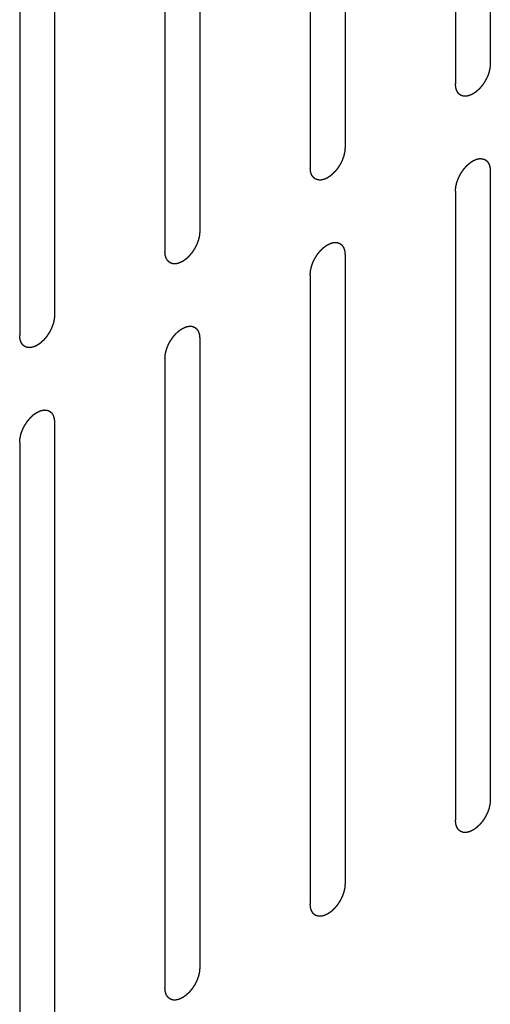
# Model space of a CAD drawing. Header units: inches. Extents: x 6 to 353, y 6 to 228.
# Tile 276 of 372: x 341.556 to 342.273, y 148.548 to 150.049. Entities that reach past the tile are written whole.
import ezdxf

# ---------------------------------------------------------------- set-up
doc = ezdxf.new("R2010")
doc.units = ezdxf.units.IN
doc.header["$LTSCALE"] = 19.946667
doc.header["$MEASUREMENT"] = 0
doc.linetypes.add('HIDDEN', pattern=[0.2, 0.1, -0.1])
doc.layers.add('08_ALL_COSMETICS', color=7, linetype='CONTINUOUS')

msp = doc.modelspace()

# ---------------------------------------------------------------- linework, layer by layer
at = {"layer": '08_ALL_COSMETICS', "color": 7, "linetype": 'HIDDEN'}
for p, q in [((342.2728, 150.9413), (342.2728, 149.9819)), ((342.2198, 150.9107), (342.2198, 149.9513)), ((342.0515, 150.8135), (342.0515, 149.8541)), ((341.9984, 150.7829), (341.9984, 149.8235)), ((341.8301, 150.6857), (341.8301, 149.7263)), ((341.7771, 150.6551), (341.7771, 149.6957)), ((341.6088, 150.5579), (341.6088, 149.5986)), ((341.5558, 150.5273), (341.5558, 149.5679)), ((342.2728, 149.8186), (342.2728, 148.8592)), ((342.2198, 149.788), (342.2198, 148.8286)), ((342.0515, 149.6908), (342.0515, 148.7314)), ((341.9984, 149.6602), (341.9984, 148.7008)), ((341.8301, 149.563), (341.8301, 148.6036)), ((341.7771, 149.5324), (341.7771, 148.573)), ((341.6088, 149.4353), (341.6088, 148.4759)), ((341.5558, 149.4046), (341.5558, 148.4452))]:
    msp.add_line(p, q, dxfattribs=at)
for points in [[(342.2728, 149.9819), (342.2727, 149.9809), (342.2726, 149.9793), (342.2724, 149.9775), (342.2723, 149.9764), (342.2723, 149.9757), (342.2721, 149.9748), (342.2718, 149.9737), (342.2715, 149.9724), (342.2712, 149.971), (342.271, 149.9699), (342.2708, 149.9691), (342.2705, 149.9682), (342.2701, 149.9671), (342.2696, 149.9657), (342.2691, 149.9643), (342.2687, 149.9632), (342.2684, 149.9624), (342.2679, 149.9616), (342.2674, 149.9605), (342.2667, 149.9591), (342.266, 149.9577), (342.2654, 149.9566), (342.265, 149.9557), (342.2645, 149.955), (342.2639, 149.954), (342.263, 149.9527), (342.2622, 149.9514), (342.2615, 149.9504), (342.261, 149.9496), (342.2604, 149.949), (342.2597, 149.9481), (342.2587, 149.9469), (342.2578, 149.9458), (342.257, 149.9449), (342.2565, 149.9442), (342.2558, 149.9436), (342.255, 149.9429), (342.254, 149.9419), (342.253, 149.9409), (342.2521, 149.9402), (342.2515, 149.9396), (342.2509, 149.9392), (342.25, 149.9385), (342.2489, 149.9378), (342.2478, 149.937), (342.247, 149.9365), (342.2466, 149.9362), (342.2463, 149.9359), (342.2459, 149.9358), (342.2455, 149.9356), (342.2448, 149.9353), (342.2437, 149.9348), (342.2426, 149.9343), (342.2419, 149.9339), (342.2414, 149.9337), (342.2411, 149.9336), (342.2408, 149.9335), (342.2404, 149.9334), (342.2397, 149.9333), (342.2386, 149.933), (342.2376, 149.9328), (342.2369, 149.9326), (342.2365, 149.9325), (342.2362, 149.9324), (342.2359, 149.9325), (342.2355, 149.9325), (342.2348, 149.9325), (342.2339, 149.9325), (342.2329, 149.9326), (342.2323, 149.9326), (342.2319, 149.9326), (342.2316, 149.9326), (342.2313, 149.9327), (342.231, 149.9328), (342.2304, 149.9331), (342.2296, 149.9334), (342.2287, 149.9337), (342.2281, 149.9339), (342.2278, 149.934), (342.2275, 149.9341), (342.2273, 149.9343), (342.227, 149.9345), (342.2266, 149.9349), (342.2259, 149.9355), (342.2252, 149.936), (342.2247, 149.9364), (342.2244, 149.9367), (342.2242, 149.9368), (342.2241, 149.9371), (342.2239, 149.9374), (342.2235, 149.938), (342.223, 149.9388), (342.2225, 149.9396), (342.2221, 149.9401), (342.2219, 149.9405), (342.2218, 149.9407), (342.2217, 149.941), (342.2216, 149.9414), (342.2213, 149.9421), (342.221, 149.9431), (342.2207, 149.9441), (342.2205, 149.9448), (342.2204, 149.9452), (342.2203, 149.9455), (342.2202, 149.9459), (342.2202, 149.9464), (342.2201, 149.9472), (342.22, 149.9484), (342.2199, 149.9498), (342.2198, 149.9508), (342.2198, 149.9513)], [(342.0515, 149.8541), (342.0514, 149.8531), (342.0512, 149.8515), (342.0511, 149.8497), (342.051, 149.8487), (342.051, 149.8479), (342.0508, 149.8471), (342.0505, 149.846), (342.0502, 149.8446), (342.0499, 149.8432), (342.0496, 149.8421), (342.0495, 149.8413), (342.0491, 149.8405), (342.0488, 149.8393), (342.0482, 149.838), (342.0477, 149.8366), (342.0473, 149.8355), (342.0471, 149.8346), (342.0466, 149.8338), (342.0461, 149.8327), (342.0454, 149.8313), (342.0447, 149.8299), (342.0441, 149.8288), (342.0437, 149.828), (342.0432, 149.8272), (342.0425, 149.8262), (342.0417, 149.8249), (342.0409, 149.8237), (342.0402, 149.8227), (342.0397, 149.8219), (342.0391, 149.8212), (342.0384, 149.8203), (342.0374, 149.8192), (342.0365, 149.818), (342.0357, 149.8171), (342.0351, 149.8164), (342.0345, 149.8159), (342.0337, 149.8151), (342.0327, 149.8141), (342.0316, 149.8132), (342.0308, 149.8124), (342.0302, 149.8118), (342.0295, 149.8114), (342.0287, 149.8108), (342.0276, 149.81), (342.0265, 149.8093), (342.0257, 149.8087), (342.0253, 149.8084), (342.0249, 149.8082), (342.0246, 149.808), (342.0242, 149.8078), (342.0234, 149.8075), (342.0224, 149.807), (342.0213, 149.8065), (342.0205, 149.8061), (342.0201, 149.806), (342.0198, 149.8058), (342.0195, 149.8057), (342.0191, 149.8056), (342.0184, 149.8055), (342.0173, 149.8052), (342.0163, 149.805), (342.0156, 149.8048), (342.0152, 149.8047), (342.0148, 149.8046), (342.0146, 149.8047), (342.0142, 149.8047), (342.0135, 149.8047), (342.0126, 149.8047), (342.0116, 149.8048), (342.0109, 149.8048), (342.0106, 149.8048), (342.0103, 149.8048), (342.01, 149.8049), (342.0097, 149.805), (342.0091, 149.8053), (342.0082, 149.8056), (342.0074, 149.8059), (342.0068, 149.8061), (342.0065, 149.8062), (342.0062, 149.8063), (342.006, 149.8065), (342.0057, 149.8067), (342.0052, 149.8071), (342.0046, 149.8077), (342.0039, 149.8083), (342.0034, 149.8087), (342.0031, 149.8089), (342.0029, 149.809), (342.0028, 149.8093), (342.0026, 149.8096), (342.0022, 149.8102), (342.0017, 149.811), (342.0012, 149.8118), (342.0008, 149.8123), (342.0006, 149.8127), (342.0004, 149.8129), (342.0004, 149.8132), (342.0002, 149.8136), (342, 149.8143), (341.9997, 149.8153), (341.9994, 149.8163), (341.9992, 149.817), (341.9991, 149.8175), (341.9989, 149.8177), (341.9989, 149.8181), (341.9989, 149.8186), (341.9988, 149.8194), (341.9987, 149.8206), (341.9986, 149.8221), (341.9985, 149.823), (341.9984, 149.8235)], [(342.2198, 149.788), (342.2198, 149.789), (342.22, 149.7906), (342.2201, 149.7924), (342.2202, 149.7934), (342.2202, 149.7942), (342.2205, 149.795), (342.2207, 149.7961), (342.221, 149.7975), (342.2213, 149.7989), (342.2216, 149.8), (342.2217, 149.8008), (342.2221, 149.8016), (342.2225, 149.8028), (342.223, 149.8041), (342.2235, 149.8055), (342.2239, 149.8066), (342.2242, 149.8075), (342.2246, 149.8083), (342.2252, 149.8094), (342.2259, 149.8108), (342.2265, 149.8122), (342.2271, 149.8133), (342.2275, 149.8141), (342.228, 149.8149), (342.2287, 149.8159), (342.2295, 149.8172), (342.2303, 149.8184), (342.231, 149.8194), (342.2315, 149.8202), (342.2321, 149.8209), (342.2328, 149.8218), (342.2338, 149.8229), (342.2347, 149.8241), (342.2355, 149.825), (342.2361, 149.8257), (342.2367, 149.8262), (342.2375, 149.827), (342.2386, 149.828), (342.2396, 149.8289), (342.2404, 149.8297), (342.241, 149.8303), (342.2417, 149.8307), (342.2426, 149.8313), (342.2436, 149.8321), (342.2447, 149.8328), (342.2455, 149.8334), (342.2459, 149.8337), (342.2463, 149.8339), (342.2466, 149.8341), (342.247, 149.8343), (342.2478, 149.8346), (342.2488, 149.8351), (342.2499, 149.8356), (342.2507, 149.836), (342.2511, 149.8361), (342.2514, 149.8363), (342.2517, 149.8364), (342.2521, 149.8365), (342.2529, 149.8366), (342.2539, 149.8369), (342.2549, 149.8371), (342.2557, 149.8373), (342.2561, 149.8374), (342.2564, 149.8375), (342.2567, 149.8374), (342.257, 149.8374), (342.2577, 149.8374), (342.2587, 149.8373), (342.2596, 149.8373), (342.2603, 149.8373), (342.2607, 149.8373), (342.261, 149.8373), (342.2612, 149.8372), (342.2615, 149.837), (342.2621, 149.8368), (342.263, 149.8365), (342.2638, 149.8362), (342.2644, 149.836), (342.2648, 149.8359), (342.265, 149.8358), (342.2652, 149.8356), (342.2655, 149.8354), (342.266, 149.835), (342.2667, 149.8344), (342.2673, 149.8338), (342.2678, 149.8334), (342.2681, 149.8332), (342.2683, 149.8331), (342.2685, 149.8328), (342.2687, 149.8325), (342.269, 149.8319), (342.2695, 149.8311), (342.27, 149.8303), (342.2704, 149.8298), (342.2706, 149.8294), (342.2708, 149.8292), (342.2708, 149.8289), (342.271, 149.8285), (342.2712, 149.8278), (342.2715, 149.8268), (342.2718, 149.8258), (342.272, 149.8251), (342.2722, 149.8246), (342.2723, 149.8244), (342.2723, 149.824), (342.2723, 149.8235), (342.2724, 149.8227), (342.2725, 149.8215), (342.2727, 149.82), (342.2727, 149.8191), (342.2728, 149.8186)], [(341.8301, 149.7263), (341.8301, 149.7253), (341.8299, 149.7237), (341.8298, 149.7219), (341.8297, 149.7209), (341.8297, 149.7201), (341.8294, 149.7193), (341.8292, 149.7182), (341.8289, 149.7168), (341.8286, 149.7154), (341.8283, 149.7143), (341.8282, 149.7135), (341.8278, 149.7127), (341.8274, 149.7116), (341.8269, 149.7102), (341.8264, 149.7088), (341.826, 149.7077), (341.8257, 149.7068), (341.8253, 149.706), (341.8247, 149.7049), (341.824, 149.7035), (341.8233, 149.7021), (341.8228, 149.701), (341.8224, 149.7002), (341.8219, 149.6994), (341.8212, 149.6984), (341.8204, 149.6972), (341.8195, 149.6959), (341.8189, 149.6949), (341.8184, 149.6941), (341.8178, 149.6934), (341.817, 149.6925), (341.8161, 149.6914), (341.8151, 149.6902), (341.8144, 149.6893), (341.8138, 149.6886), (341.8132, 149.6881), (341.8124, 149.6873), (341.8113, 149.6863), (341.8103, 149.6854), (341.8095, 149.6846), (341.8089, 149.684), (341.8082, 149.6836), (341.8073, 149.683), (341.8062, 149.6822), (341.8052, 149.6815), (341.8044, 149.6809), (341.804, 149.6806), (341.8036, 149.6804), (341.8033, 149.6803), (341.8029, 149.6801), (341.8021, 149.6797), (341.801, 149.6792), (341.8, 149.6787), (341.7992, 149.6784), (341.7988, 149.6782), (341.7985, 149.678), (341.7982, 149.678), (341.7977, 149.6779), (341.797, 149.6777), (341.796, 149.6775), (341.795, 149.6772), (341.7942, 149.677), (341.7938, 149.677), (341.7935, 149.6769), (341.7932, 149.6769), (341.7929, 149.6769), (341.7922, 149.6769), (341.7912, 149.677), (341.7903, 149.677), (341.7896, 149.677), (341.7892, 149.677), (341.7889, 149.677), (341.7887, 149.6772), (341.7884, 149.6773), (341.7878, 149.6775), (341.7869, 149.6778), (341.7861, 149.6781), (341.7855, 149.6783), (341.7851, 149.6785), (341.7849, 149.6785), (341.7847, 149.6787), (341.7844, 149.6789), (341.7839, 149.6793), (341.7832, 149.6799), (341.7825, 149.6805), (341.7821, 149.6809), (341.7818, 149.6811), (341.7816, 149.6813), (341.7814, 149.6815), (341.7812, 149.6818), (341.7809, 149.6824), (341.7804, 149.6832), (341.7799, 149.684), (341.7795, 149.6846), (341.7793, 149.6849), (341.7791, 149.6851), (341.7791, 149.6854), (341.7789, 149.6858), (341.7787, 149.6865), (341.7784, 149.6875), (341.7781, 149.6886), (341.7778, 149.6893), (341.7777, 149.6897), (341.7776, 149.69), (341.7776, 149.6903), (341.7775, 149.6908), (341.7775, 149.6916), (341.7774, 149.6928), (341.7772, 149.6943), (341.7771, 149.6952), (341.7771, 149.6957)], [(341.9984, 149.6602), (341.9985, 149.6612), (341.9986, 149.6628), (341.9988, 149.6646), (341.9989, 149.6657), (341.9989, 149.6664), (341.9991, 149.6673), (341.9994, 149.6684), (341.9997, 149.6697), (342, 149.6711), (342.0003, 149.6722), (342.0004, 149.673), (342.0007, 149.6739), (342.0011, 149.675), (342.0016, 149.6764), (342.0021, 149.6778), (342.0026, 149.6789), (342.0028, 149.6797), (342.0033, 149.6805), (342.0038, 149.6816), (342.0045, 149.683), (342.0052, 149.6844), (342.0058, 149.6855), (342.0062, 149.6864), (342.0067, 149.6871), (342.0074, 149.6881), (342.0082, 149.6894), (342.009, 149.6907), (342.0097, 149.6917), (342.0102, 149.6925), (342.0108, 149.6931), (342.0115, 149.694), (342.0125, 149.6952), (342.0134, 149.6963), (342.0142, 149.6972), (342.0147, 149.6979), (342.0154, 149.6985), (342.0162, 149.6992), (342.0172, 149.7002), (342.0183, 149.7012), (342.0191, 149.7019), (342.0197, 149.7025), (342.0204, 149.7029), (342.0212, 149.7036), (342.0223, 149.7043), (342.0234, 149.7051), (342.0242, 149.7056), (342.0246, 149.7059), (342.0249, 149.7061), (342.0253, 149.7063), (342.0257, 149.7065), (342.0264, 149.7068), (342.0275, 149.7073), (342.0286, 149.7078), (342.0293, 149.7082), (342.0298, 149.7084), (342.0301, 149.7085), (342.0304, 149.7086), (342.0308, 149.7087), (342.0315, 149.7088), (342.0326, 149.7091), (342.0336, 149.7093), (342.0343, 149.7095), (342.0347, 149.7096), (342.0351, 149.7097), (342.0353, 149.7096), (342.0357, 149.7096), (342.0364, 149.7096), (342.0373, 149.7096), (342.0383, 149.7095), (342.039, 149.7095), (342.0393, 149.7095), (342.0396, 149.7095), (342.0399, 149.7094), (342.0402, 149.7093), (342.0408, 149.709), (342.0417, 149.7087), (342.0425, 149.7084), (342.0431, 149.7082), (342.0434, 149.7081), (342.0437, 149.708), (342.0439, 149.7078), (342.0442, 149.7076), (342.0447, 149.7072), (342.0453, 149.7066), (342.046, 149.7061), (342.0465, 149.7057), (342.0468, 149.7054), (342.047, 149.7053), (342.0471, 149.705), (342.0473, 149.7047), (342.0477, 149.7041), (342.0482, 149.7033), (342.0487, 149.7025), (342.0491, 149.702), (342.0493, 149.7016), (342.0494, 149.7014), (342.0495, 149.7011), (342.0496, 149.7007), (342.0499, 149.7), (342.0502, 149.699), (342.0505, 149.698), (342.0507, 149.6973), (342.0508, 149.6969), (342.051, 149.6966), (342.051, 149.6962), (342.051, 149.6957), (342.0511, 149.6949), (342.0512, 149.6937), (342.0513, 149.6923), (342.0514, 149.6913), (342.0515, 149.6908)], [(341.6088, 149.5986), (341.6087, 149.5975), (341.6086, 149.596), (341.6085, 149.5941), (341.6084, 149.5931), (341.6083, 149.5923), (341.6081, 149.5915), (341.6079, 149.5904), (341.6076, 149.589), (341.6073, 149.5877), (341.607, 149.5866), (341.6068, 149.5857), (341.6065, 149.5849), (341.6061, 149.5838), (341.6056, 149.5824), (341.6051, 149.581), (341.6047, 149.5799), (341.6044, 149.5791), (341.604, 149.5782), (341.6034, 149.5771), (341.6027, 149.5757), (341.602, 149.5744), (341.6015, 149.5733), (341.6011, 149.5724), (341.6005, 149.5717), (341.5999, 149.5706), (341.599, 149.5694), (341.5982, 149.5681), (341.5975, 149.5671), (341.5971, 149.5663), (341.5965, 149.5656), (341.5957, 149.5647), (341.5948, 149.5636), (341.5938, 149.5625), (341.5931, 149.5616), (341.5925, 149.5608), (341.5919, 149.5603), (341.591, 149.5595), (341.59, 149.5586), (341.589, 149.5576), (341.5882, 149.5568), (341.5876, 149.5562), (341.5869, 149.5558), (341.586, 149.5552), (341.5849, 149.5544), (341.5838, 149.5537), (341.5831, 149.5532), (341.5826, 149.5529), (341.5823, 149.5526), (341.582, 149.5525), (341.5815, 149.5523), (341.5808, 149.5519), (341.5797, 149.5514), (341.5787, 149.5509), (341.5779, 149.5506), (341.5775, 149.5504), (341.5771, 149.5502), (341.5768, 149.5502), (341.5764, 149.5501), (341.5757, 149.5499), (341.5747, 149.5497), (341.5736, 149.5494), (341.5729, 149.5493), (341.5725, 149.5492), (341.5722, 149.5491), (341.5719, 149.5491), (341.5715, 149.5491), (341.5709, 149.5492), (341.5699, 149.5492), (341.569, 149.5492), (341.5683, 149.5492), (341.5679, 149.5493), (341.5676, 149.5492), (341.5674, 149.5494), (341.567, 149.5495), (341.5664, 149.5497), (341.5656, 149.55), (341.5647, 149.5503), (341.5641, 149.5505), (341.5638, 149.5507), (341.5635, 149.5507), (341.5633, 149.5509), (341.5631, 149.5512), (341.5626, 149.5516), (341.5619, 149.5521), (341.5612, 149.5527), (341.5607, 149.5531), (341.5605, 149.5533), (341.5602, 149.5535), (341.5601, 149.5537), (341.5599, 149.5541), (341.5596, 149.5546), (341.559, 149.5554), (341.5585, 149.5562), (341.5582, 149.5568), (341.558, 149.5571), (341.5578, 149.5573), (341.5577, 149.5577), (341.5576, 149.5581), (341.5574, 149.5588), (341.5571, 149.5598), (341.5567, 149.5608), (341.5565, 149.5615), (341.5564, 149.5619), (341.5563, 149.5622), (341.5563, 149.5626), (341.5562, 149.563), (341.5562, 149.5639), (341.556, 149.5651), (341.5559, 149.5665), (341.5558, 149.5675), (341.5558, 149.5679)], [(341.7771, 149.5324), (341.7772, 149.5335), (341.7773, 149.535), (341.7775, 149.5368), (341.7776, 149.5379), (341.7776, 149.5386), (341.7778, 149.5395), (341.778, 149.5406), (341.7784, 149.542), (341.7787, 149.5433), (341.7789, 149.5444), (341.7791, 149.5452), (341.7794, 149.5461), (341.7798, 149.5472), (341.7803, 149.5486), (341.7808, 149.55), (341.7812, 149.5511), (341.7815, 149.5519), (341.782, 149.5527), (341.7825, 149.5539), (341.7832, 149.5552), (341.7839, 149.5566), (341.7845, 149.5577), (341.7848, 149.5586), (341.7854, 149.5593), (341.786, 149.5603), (341.7869, 149.5616), (341.7877, 149.5629), (341.7884, 149.5639), (341.7889, 149.5647), (341.7894, 149.5653), (341.7902, 149.5663), (341.7912, 149.5674), (341.7921, 149.5685), (341.7929, 149.5694), (341.7934, 149.5701), (341.7941, 149.5707), (341.7949, 149.5715), (341.7959, 149.5724), (341.7969, 149.5734), (341.7978, 149.5741), (341.7984, 149.5748), (341.799, 149.5752), (341.7999, 149.5758), (341.801, 149.5765), (341.8021, 149.5773), (341.8029, 149.5778), (341.8033, 149.5781), (341.8036, 149.5784), (341.8039, 149.5785), (341.8044, 149.5787), (341.8051, 149.579), (341.8062, 149.5795), (341.8073, 149.58), (341.808, 149.5804), (341.8084, 149.5806), (341.8088, 149.5808), (341.8091, 149.5808), (341.8095, 149.5809), (341.8102, 149.5811), (341.8112, 149.5813), (341.8123, 149.5815), (341.813, 149.5817), (341.8134, 149.5818), (341.8137, 149.5819), (341.814, 149.5819), (341.8144, 149.5818), (341.8151, 149.5818), (341.816, 149.5818), (341.817, 149.5817), (341.8176, 149.5817), (341.818, 149.5817), (341.8183, 149.5817), (341.8185, 149.5816), (341.8189, 149.5815), (341.8195, 149.5813), (341.8203, 149.581), (341.8212, 149.5806), (341.8218, 149.5804), (341.8221, 149.5803), (341.8224, 149.5802), (341.8226, 149.58), (341.8229, 149.5798), (341.8233, 149.5794), (341.824, 149.5788), (341.8247, 149.5783), (341.8252, 149.5779), (341.8254, 149.5776), (341.8257, 149.5775), (341.8258, 149.5772), (341.826, 149.5769), (341.8264, 149.5764), (341.8269, 149.5756), (341.8274, 149.5748), (341.8277, 149.5742), (341.8279, 149.5739), (341.8281, 149.5736), (341.8282, 149.5733), (341.8283, 149.5729), (341.8285, 149.5722), (341.8289, 149.5712), (341.8292, 149.5702), (341.8294, 149.5695), (341.8295, 149.5691), (341.8296, 149.5688), (341.8296, 149.5684), (341.8297, 149.568), (341.8298, 149.5671), (341.8299, 149.5659), (341.83, 149.5645), (341.8301, 149.5635), (341.8301, 149.563)], [(341.5558, 149.4046), (341.5559, 149.4057), (341.556, 149.4072), (341.5561, 149.4091), (341.5562, 149.4101), (341.5563, 149.4109), (341.5565, 149.4117), (341.5567, 149.4128), (341.557, 149.4142), (341.5573, 149.4155), (341.5576, 149.4166), (341.5577, 149.4175), (341.5581, 149.4183), (341.5585, 149.4194), (341.559, 149.4208), (341.5595, 149.4222), (341.5599, 149.4233), (341.5602, 149.4241), (341.5606, 149.425), (341.5612, 149.4261), (341.5619, 149.4275), (341.5626, 149.4288), (341.5631, 149.4299), (341.5635, 149.4308), (341.5641, 149.4315), (341.5647, 149.4326), (341.5656, 149.4338), (341.5664, 149.4351), (341.5671, 149.4361), (341.5675, 149.4369), (341.5681, 149.4376), (341.5689, 149.4385), (341.5698, 149.4396), (341.5708, 149.4407), (341.5715, 149.4416), (341.5721, 149.4424), (341.5727, 149.4429), (341.5735, 149.4437), (341.5746, 149.4446), (341.5756, 149.4456), (341.5764, 149.4464), (341.577, 149.447), (341.5777, 149.4474), (341.5786, 149.448), (341.5797, 149.4488), (341.5808, 149.4495), (341.5815, 149.45), (341.582, 149.4503), (341.5823, 149.4506), (341.5826, 149.4507), (341.583, 149.4509), (341.5838, 149.4513), (341.5849, 149.4518), (341.5859, 149.4523), (341.5867, 149.4526), (341.5871, 149.4528), (341.5875, 149.453), (341.5878, 149.453), (341.5882, 149.4531), (341.5889, 149.4533), (341.5899, 149.4535), (341.591, 149.4538), (341.5917, 149.4539), (341.5921, 149.454), (341.5924, 149.4541), (341.5927, 149.4541), (341.5931, 149.4541), (341.5937, 149.454), (341.5947, 149.454), (341.5956, 149.454), (341.5963, 149.454), (341.5967, 149.4539), (341.597, 149.4539), (341.5972, 149.4538), (341.5976, 149.4537), (341.5982, 149.4535), (341.599, 149.4532), (341.5999, 149.4529), (341.6005, 149.4526), (341.6008, 149.4525), (341.6011, 149.4524), (341.6013, 149.4522), (341.6015, 149.452), (341.602, 149.4516), (341.6027, 149.4511), (341.6034, 149.4505), (341.6039, 149.4501), (341.6041, 149.4499), (341.6043, 149.4497), (341.6045, 149.4495), (341.6047, 149.4491), (341.605, 149.4486), (341.6056, 149.4478), (341.6061, 149.447), (341.6064, 149.4464), (341.6066, 149.4461), (341.6068, 149.4459), (341.6069, 149.4455), (341.607, 149.4451), (341.6072, 149.4444), (341.6075, 149.4434), (341.6078, 149.4424), (341.6081, 149.4417), (341.6082, 149.4413), (341.6083, 149.441), (341.6083, 149.4406), (341.6084, 149.4402), (341.6084, 149.4393), (341.6086, 149.4381), (341.6087, 149.4367), (341.6088, 149.4357), (341.6088, 149.4353)], [(342.2728, 148.8592), (342.2727, 148.8582), (342.2726, 148.8566), (342.2724, 148.8548), (342.2723, 148.8537), (342.2723, 148.853), (342.2721, 148.8521), (342.2718, 148.8511), (342.2715, 148.8497), (342.2712, 148.8483), (342.271, 148.8472), (342.2708, 148.8464), (342.2705, 148.8455), (342.2701, 148.8444), (342.2696, 148.843), (342.2691, 148.8417), (342.2687, 148.8405), (342.2684, 148.8397), (342.2679, 148.8389), (342.2674, 148.8378), (342.2667, 148.8364), (342.266, 148.835), (342.2654, 148.8339), (342.265, 148.8331), (342.2645, 148.8323), (342.2639, 148.8313), (342.263, 148.83), (342.2622, 148.8287), (342.2615, 148.8277), (342.261, 148.8269), (342.2604, 148.8263), (342.2597, 148.8254), (342.2587, 148.8242), (342.2578, 148.8231), (342.257, 148.8222), (342.2565, 148.8215), (342.2558, 148.8209), (342.255, 148.8202), (342.254, 148.8192), (342.253, 148.8182), (342.2521, 148.8175), (342.2515, 148.8169), (342.2509, 148.8165), (342.25, 148.8158), (342.2489, 148.8151), (342.2478, 148.8143), (342.247, 148.8138), (342.2466, 148.8135), (342.2463, 148.8133), (342.2459, 148.8131), (342.2455, 148.8129), (342.2448, 148.8126), (342.2437, 148.8121), (342.2426, 148.8116), (342.2419, 148.8112), (342.2414, 148.811), (342.2411, 148.8109), (342.2408, 148.8108), (342.2404, 148.8107), (342.2397, 148.8106), (342.2386, 148.8103), (342.2376, 148.8101), (342.2369, 148.8099), (342.2365, 148.8098), (342.2362, 148.8097), (342.2359, 148.8098), (342.2355, 148.8098), (342.2348, 148.8098), (342.2339, 148.8098), (342.2329, 148.8099), (342.2323, 148.8099), (342.2319, 148.8099), (342.2316, 148.8099), (342.2313, 148.81), (342.231, 148.8101), (342.2304, 148.8104), (342.2296, 148.8107), (342.2287, 148.811), (342.2281, 148.8112), (342.2278, 148.8113), (342.2275, 148.8114), (342.2273, 148.8116), (342.227, 148.8118), (342.2266, 148.8122), (342.2259, 148.8128), (342.2252, 148.8134), (342.2247, 148.8137), (342.2244, 148.814), (342.2242, 148.8141), (342.2241, 148.8144), (342.2239, 148.8147), (342.2235, 148.8153), (342.223, 148.8161), (342.2225, 148.8169), (342.2221, 148.8174), (342.2219, 148.8178), (342.2218, 148.818), (342.2217, 148.8183), (342.2216, 148.8187), (342.2213, 148.8194), (342.221, 148.8204), (342.2207, 148.8214), (342.2205, 148.8221), (342.2204, 148.8225), (342.2203, 148.8228), (342.2202, 148.8232), (342.2202, 148.8237), (342.2201, 148.8245), (342.22, 148.8257), (342.2199, 148.8272), (342.2198, 148.8281), (342.2198, 148.8286)], [(342.0515, 148.7314), (342.0514, 148.7304), (342.0512, 148.7288), (342.0511, 148.727), (342.051, 148.726), (342.051, 148.7252), (342.0508, 148.7244), (342.0505, 148.7233), (342.0502, 148.7219), (342.0499, 148.7205), (342.0496, 148.7194), (342.0495, 148.7186), (342.0491, 148.7178), (342.0488, 148.7167), (342.0482, 148.7153), (342.0477, 148.7139), (342.0473, 148.7128), (342.0471, 148.7119), (342.0466, 148.7111), (342.0461, 148.71), (342.0454, 148.7086), (342.0447, 148.7072), (342.0441, 148.7061), (342.0437, 148.7053), (342.0432, 148.7045), (342.0425, 148.7035), (342.0417, 148.7022), (342.0409, 148.701), (342.0402, 148.7), (342.0397, 148.6992), (342.0391, 148.6985), (342.0384, 148.6976), (342.0374, 148.6965), (342.0365, 148.6953), (342.0357, 148.6944), (342.0351, 148.6937), (342.0345, 148.6932), (342.0337, 148.6924), (342.0327, 148.6914), (342.0316, 148.6905), (342.0308, 148.6897), (342.0302, 148.6891), (342.0295, 148.6887), (342.0287, 148.6881), (342.0276, 148.6873), (342.0265, 148.6866), (342.0257, 148.686), (342.0253, 148.6857), (342.0249, 148.6855), (342.0246, 148.6854), (342.0242, 148.6851), (342.0234, 148.6848), (342.0224, 148.6843), (342.0213, 148.6838), (342.0205, 148.6835), (342.0201, 148.6833), (342.0198, 148.6831), (342.0195, 148.683), (342.0191, 148.6829), (342.0184, 148.6828), (342.0173, 148.6825), (342.0163, 148.6823), (342.0156, 148.6821), (342.0152, 148.6821), (342.0148, 148.682), (342.0146, 148.682), (342.0142, 148.682), (342.0135, 148.682), (342.0126, 148.6821), (342.0116, 148.6821), (342.0109, 148.6821), (342.0106, 148.6821), (342.0103, 148.6821), (342.01, 148.6822), (342.0097, 148.6824), (342.0091, 148.6826), (342.0082, 148.6829), (342.0074, 148.6832), (342.0068, 148.6834), (342.0065, 148.6836), (342.0062, 148.6836), (342.006, 148.6838), (342.0057, 148.684), (342.0052, 148.6844), (342.0046, 148.685), (342.0039, 148.6856), (342.0034, 148.686), (342.0031, 148.6862), (342.0029, 148.6863), (342.0028, 148.6866), (342.0026, 148.6869), (342.0022, 148.6875), (342.0017, 148.6883), (342.0012, 148.6891), (342.0008, 148.6897), (342.0006, 148.69), (342.0004, 148.6902), (342.0004, 148.6905), (342.0002, 148.6909), (342, 148.6916), (341.9997, 148.6926), (341.9994, 148.6936), (341.9992, 148.6944), (341.9991, 148.6948), (341.9989, 148.695), (341.9989, 148.6954), (341.9989, 148.6959), (341.9988, 148.6967), (341.9987, 148.6979), (341.9986, 148.6994), (341.9985, 148.7003), (341.9984, 148.7008)], [(341.8301, 148.6036), (341.8301, 148.6026), (341.8299, 148.601), (341.8298, 148.5992), (341.8297, 148.5982), (341.8297, 148.5974), (341.8294, 148.5966), (341.8292, 148.5955), (341.8289, 148.5941), (341.8286, 148.5927), (341.8283, 148.5916), (341.8282, 148.5908), (341.8278, 148.59), (341.8274, 148.5889), (341.8269, 148.5875), (341.8264, 148.5861), (341.826, 148.585), (341.8257, 148.5841), (341.8253, 148.5833), (341.8247, 148.5822), (341.824, 148.5808), (341.8233, 148.5794), (341.8228, 148.5783), (341.8224, 148.5775), (341.8219, 148.5768), (341.8212, 148.5757), (341.8204, 148.5745), (341.8195, 148.5732), (341.8189, 148.5722), (341.8184, 148.5714), (341.8178, 148.5707), (341.817, 148.5698), (341.8161, 148.5687), (341.8151, 148.5675), (341.8144, 148.5666), (341.8138, 148.5659), (341.8132, 148.5654), (341.8124, 148.5646), (341.8113, 148.5637), (341.8103, 148.5627), (341.8095, 148.5619), (341.8089, 148.5613), (341.8082, 148.5609), (341.8073, 148.5603), (341.8062, 148.5595), (341.8052, 148.5588), (341.8044, 148.5582), (341.804, 148.558), (341.8036, 148.5577), (341.8033, 148.5576), (341.8029, 148.5574), (341.8021, 148.557), (341.801, 148.5565), (341.8, 148.556), (341.7992, 148.5557), (341.7988, 148.5555), (341.7985, 148.5553), (341.7982, 148.5553), (341.7977, 148.5552), (341.797, 148.555), (341.796, 148.5548), (341.795, 148.5545), (341.7942, 148.5544), (341.7938, 148.5543), (341.7935, 148.5542), (341.7932, 148.5542), (341.7929, 148.5542), (341.7922, 148.5542), (341.7912, 148.5543), (341.7903, 148.5543), (341.7896, 148.5543), (341.7892, 148.5544), (341.7889, 148.5543), (341.7887, 148.5545), (341.7884, 148.5546), (341.7878, 148.5548), (341.7869, 148.5551), (341.7861, 148.5554), (341.7855, 148.5556), (341.7851, 148.5558), (341.7849, 148.5558), (341.7847, 148.556), (341.7844, 148.5563), (341.7839, 148.5567), (341.7832, 148.5572), (341.7825, 148.5578), (341.7821, 148.5582), (341.7818, 148.5584), (341.7816, 148.5586), (341.7814, 148.5588), (341.7812, 148.5591), (341.7809, 148.5597), (341.7804, 148.5605), (341.7799, 148.5613), (341.7795, 148.5619), (341.7793, 148.5622), (341.7791, 148.5624), (341.7791, 148.5627), (341.7789, 148.5631), (341.7787, 148.5639), (341.7784, 148.5649), (341.7781, 148.5659), (341.7778, 148.5666), (341.7777, 148.567), (341.7776, 148.5673), (341.7776, 148.5676), (341.7775, 148.5681), (341.7775, 148.569), (341.7774, 148.5702), (341.7772, 148.5716), (341.7771, 148.5725), (341.7771, 148.573)]]:
    msp.add_open_spline(points, degree=3, knots=[0, 0, 0, 0, 0.03125, 0.046875, 0.054688, 0.0625, 0.070312, 0.078125, 0.09375, 0.109375, 0.117188, 0.125, 0.132812, 0.140625, 0.15625, 0.171875, 0.179688, 0.1875, 0.195312, 0.203125, 0.21875, 0.234375, 0.242188, 0.25, 0.257812, 0.265625, 0.28125, 0.296875, 0.304688, 0.3125, 0.320312, 0.328125, 0.34375, 0.359375, 0.367188, 0.375, 0.382812, 0.390625, 0.40625, 0.421875, 0.429688, 0.4375, 0.445312, 0.453125, 0.46875, 0.484375, 0.492188, 0.496094, 0.5, 0.503906, 0.507812, 0.515625, 0.53125, 0.546875, 0.554688, 0.558594, 0.5625, 0.566406, 0.570312, 0.578125, 0.59375, 0.609375, 0.617188, 0.621094, 0.625, 0.628906, 0.632812, 0.640625, 0.65625, 0.671875, 0.679688, 0.683594, 0.6875, 0.691406, 0.695312, 0.703125, 0.71875, 0.734375, 0.742188, 0.746094, 0.75, 0.753906, 0.757812, 0.765625, 0.78125, 0.796875, 0.804688, 0.808594, 0.8125, 0.816406, 0.820312, 0.828125, 0.84375, 0.859375, 0.867188, 0.871094, 0.875, 0.878906, 0.882812, 0.890625, 0.90625, 0.921875, 0.929688, 0.933594, 0.9375, 0.941406, 0.945312, 0.953125, 0.96875, 0.984375, 1, 1, 1, 1], dxfattribs=at)

doc.saveas('drawing.dxf')
